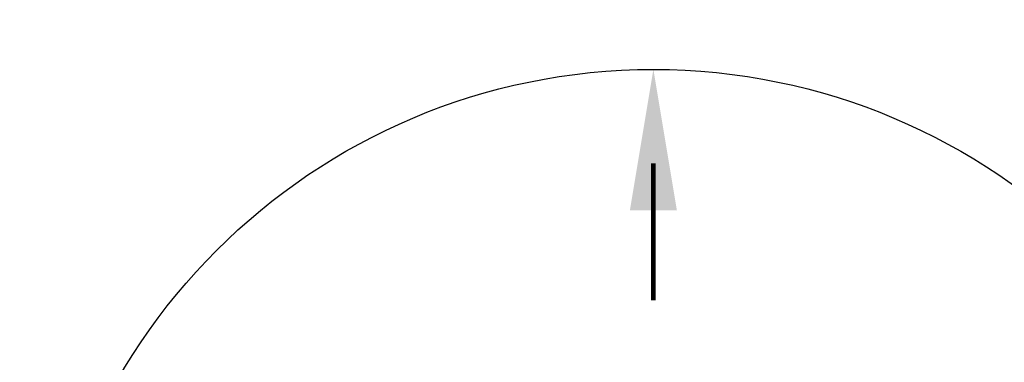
# Model space of a CAD drawing. Extents: x -285 to 5863, y 308 to 3178.
# Tile 439 of 622: x 1383 to 1410, y 1340 to 1349. Entities that reach past the tile are written whole.
import ezdxf

# ---------------------------------------------------------------- set-up
doc = ezdxf.new("R2010")
doc.units = 0
doc.header["$MEASUREMENT"] = 0
doc.header["$PDSIZE"] = 1
doc.layers.get('DEFPOINTS').update_dxf_attribs({"linetype": 'CONTINUOUS'})
doc.layers.add('DIM', color=3, linetype='CONTINUOUS')
doc.layers.add('TANK-SLOPE', color=3, linetype='CONTINUOUS')
doc.styles.add('SIMPLEX', font='simplex')
doc.dimstyles.new('DIM64', dxfattribs={"dimscale": 64, "dimtxt": 0.09375, "dimasz": 0.09375, "dimexe": 0.0625, "dimexo": 0.0625, "dimgap": 0.046875, "dimtad": 1, "dimdec": 4, "dimzin": 3, "dimdsep": 46, "dimlunit": 4, "dimtxsty": 'SIMPLEX', "dimcen": 0, "dimclrd": 256, "dimclre": 256, "dimclrt": 256, "dimadec": 0, "dimazin": 0, "dimtfac": 1, "dimtdec": 4, "dimtmove": 0, "dimatfit": 3, "dimfxl": 1, "dimfrac": 2, "dimtolj": 1, "dimtzin": 0, "dimarcsym": 0})

# ---------------------------------------------------------------- blocks, each defined once
blk = doc.blocks.new('*D60')
at = {"layer": 'DEFPOINTS', "color": 0, "transparency": 16777216}
for p in [(1425.622, 1396.652), (1425.622, 1360.181), (1413.622, 1335.02)]:
    blk.add_point(p, dxfattribs=at)
at = {"layer": 'DIM', "lineweight": -2, "transparency": 16777216}
for p, q in [((1425.622, 1392.652), (1425.622, 1356.181)), ((1413.622, 1339.02), (1413.622, 1364.181)), ((1407.622, 1360.181), (1371.409, 1360.181)), ((1425.622, 1360.181), (1413.622, 1360.181)), ((1431.622, 1360.181), (1437.622, 1360.181))]:
    blk.add_line(p, q, dxfattribs=at)
at = {"layer": 'DIM', "transparency": 16777216}
for points in [[(1407.622, 1361.181), (1407.622, 1359.181), (1413.622, 1360.181)], [(1431.622, 1361.181), (1431.622, 1359.181), (1425.622, 1360.181)]]:
    blk.add_solid(points, dxfattribs=at)
at = {"layer": 'DIM', "transparency": 16777216, "insert": (1385.695, 1366.752), "char_height": 6, "attachment_point": 5, "style": 'SIMPLEX'}
blk.add_mtext('\\A1;1\'-0"', dxfattribs=at)

msp = doc.modelspace()

# ---------------------------------------------------------------- linework, layer by layer
at = {"layer": 'TANK-SLOPE', "const_width": 0.125}
msp.add_lwpolyline([(1400.26597, 1344.95589), (1400.26597, 1341.3151)], dxfattribs=at)
at = {"layer": 'TANK-SLOPE'}
msp.add_circle((1400.26597, 1331.01839), 16.4375, dxfattribs=at)
msp.add_solid([(1399.64097, 1343.70589), (1400.26597, 1347.45589), (1400.89097, 1343.70589)], dxfattribs=at)

# ---------------------------------------------------------------- dimensions: what is measured, and where the dimension line sits
at = {"layer": 'DIM'}
dim = msp.add_linear_dim(base=(1425.62181, 1360.1808), p1=(1413.62181, 1335.01993), p2=(1425.62181, 1396.65183), dimstyle='DIM64', dxfattribs=at)
dim.commit()
dim.dimension.update_dxf_attribs({"geometry": '*D60', "text_midpoint": (1385.69454, 1360.1808), "dimtype": 160})

doc.saveas('drawing.dxf')
